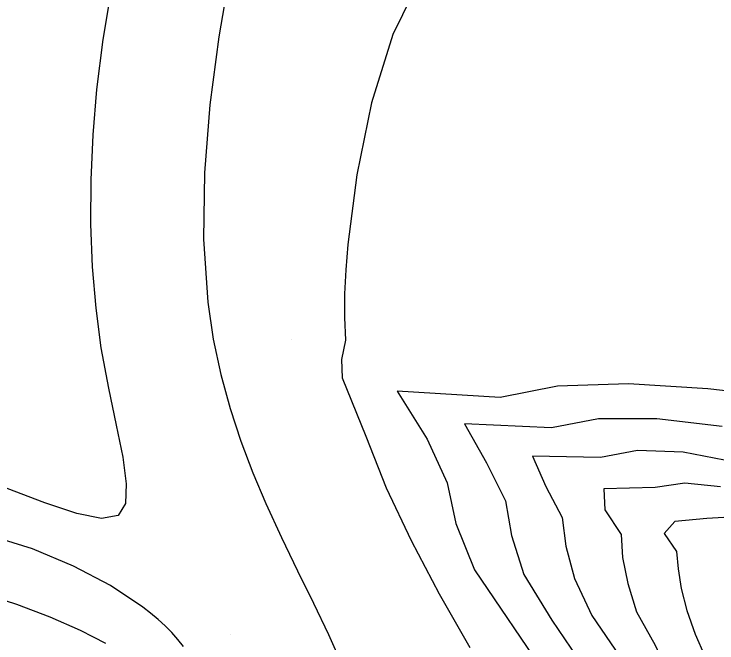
# Model space of a CAD drawing. Extents: x 2356077 to 2359823, y 225951 to 227822.
# Drawn here: x 2356595.51 to 2356623.22, y 227362.89 to 227387.67 of the extents above; entities that cross this region are included whole.
import ezdxf

# ---------------------------------------------------------------- set-up
doc = ezdxf.new("R2010")
doc.units = 0
for name, color, linetype in [('DTM Contours Major', 7, 'Continuous'), ('DTM Contours Minor', 7, 'Continuous'), ('PH Exist DTM Point', 7, 'Continuous')]:
    doc.layers.add(name, color=color, linetype=linetype)

msp = doc.modelspace()

# ---------------------------------------------------------------- linework, layer by layer
at = {"layer": 'DTM Contours Major'}
msp.add_lwpolyline([(2356623.432, 227371.413), (2356620.854, 227371.727), (2356618.558, 227371.727), (2356616.705, 227371.362), (2356613.272, 227371.53), (2356614.133, 227369.982), (2356614.888, 227368.494), (2356615.123, 227367.124), (2356615.602, 227365.594), (2356616.716, 227363.784), (2356617.967, 227361.946), (2356618.449, 227360.404), (2356618.688, 227358.986), (2356619.102, 227357.605), (2356619.862, 227356.069), (2356620.66, 227354.552), (2356621.373, 227352.969), (2356622.41, 227351.591), (2356623.348, 227350.152)], dxfattribs=at)
at = {"layer": 'DTM Contours Minor'}
for points in [[(2356604.027, 227389.384), (2356603.578, 227386.77), (2356603.231, 227384.094), (2356603.02, 227381.418), (2356602.98, 227378.804), (2356603.144, 227376.313), (2356603.36, 227374.856), (2356603.657, 227373.463), (2356604.024, 227372.127), (2356604.45, 227370.84), (2356604.925, 227369.596), (2356605.439, 227368.386), (2356606.057, 227367.042), (2356606.689, 227365.733), (2356607.313, 227364.458), (2356607.908, 227363.218), (2356608.45, 227362.01)], [(2356611.567, 227389.178), (2356610.443, 227386.868), (2356609.604, 227384.175), (2356609.023, 227381.335), (2356608.667, 227378.586), (2356608.585, 227377.594), (2356608.538, 227376.642), (2356608.532, 227375.72), (2356608.573, 227374.819), (2356608.423, 227374.055), (2356608.441, 227373.336), (2356609.372, 227371.041), (2356610.178, 227369.004), (2356611.167, 227366.932), (2356612.273, 227364.823), (2356613.483, 227362.711)], [(2356599.34, 227388.636), (2356599.002, 227386.664), (2356598.756, 227384.701), (2356598.606, 227382.907), (2356598.529, 227381.135), (2356598.524, 227379.398), (2356598.59, 227377.709), (2356598.726, 227376.079), (2356598.933, 227374.52), (2356599.225, 227372.927), (2356599.533, 227371.475), (2356599.791, 227370.205), (2356599.933, 227369.161), (2356599.894, 227368.385), (2356599.608, 227367.918), (2356598.955, 227367.789), (2356597.976, 227367.987), (2356596.721, 227368.417), (2356595.24, 227368.983)], [(2356626.11, 227372.532), (2356622.864, 227372.909), (2356619.733, 227373.099), (2356616.93, 227373.011), (2356614.67, 227372.556), (2356610.619, 227372.807), (2356611.79, 227370.92), (2356612.579, 227369.198), (2356612.931, 227367.592), (2356613.66, 227365.768), (2356616.519, 227361.568), (2356617.011, 227359.797), (2356617.291, 227358.135), (2356617.957, 227356.415), (2356618.845, 227354.616), (2356619.669, 227352.791), (2356620.381, 227351), (2356621.54, 227349.701), (2356623.184, 227346.991), (2356623.951, 227345.695)], [(2356623.924, 227370.011), (2356621.888, 227370.406), (2356620.084, 227370.476), (2356618.626, 227370.202), (2356615.945, 227370.252), (2356616.472, 227369.05), (2356617.116, 227367.837), (2356617.26, 227366.703), (2356617.602, 227365.431), (2356618.294, 227363.969), (2356619.388, 227362.362), (2356619.884, 227361.033), (2356620.08, 227359.87), (2356620.46, 227358.721), (2356621.145, 227357.407), (2356621.883, 227356.098), (2356622.591, 227354.731), (2356623.734, 227353.245)], [(2356623.364, 227369.044), (2356621.951, 227369.185), (2356620.788, 227369.014), (2356618.758, 227368.965), (2356618.797, 227368.137), (2356619.444, 227367.17), (2356619.494, 227366.262), (2356619.707, 227365.236), (2356620.051, 227364.118), (2356620.792, 227362.803), (2356621.319, 227361.664), (2356621.471, 227360.759), (2356621.984, 227359.684), (2356622.593, 227358.568), (2356623.262, 227357.447)], [(2356623.712, 227367.847), (2356622.83, 227367.793), (2356621.566, 227367.678), (2356621.141, 227367.199), (2356621.623, 227366.491), (2356621.691, 227365.816), (2356621.809, 227365.034), (2356622.039, 227364.167), (2356622.366, 227363.233), (2356622.741, 227362.368), (2356623.125, 227361.508), (2356623.598, 227360.603)], [(2356602.193, 227362.755), (2356601.966, 227363.032), (2356601.722, 227363.3), (2356601.462, 227363.56), (2356601.185, 227363.814), (2356600.89, 227364.062), (2356600.578, 227364.307), (2356599.315, 227365.149), (2356597.854, 227365.922), (2356596.233, 227366.596), (2356594.487, 227367.141)], [(2356599.13, 227362.868), (2356598.644, 227363.125), (2356598.129, 227363.376), (2356596.929, 227363.905), (2356595.617, 227364.404), (2356594.216, 227364.854)]]:
    msp.add_lwpolyline(points, dxfattribs=at)
at = {"layer": 'PH Exist DTM Point'}
for p, q in [((2356606.429, 227374.829), (2356606.429, 227374.829)), ((2356604.047, 227363.221), (2356604.047, 227363.221))]:
    msp.add_line(p, q, dxfattribs=at)

doc.saveas('drawing.dxf')
